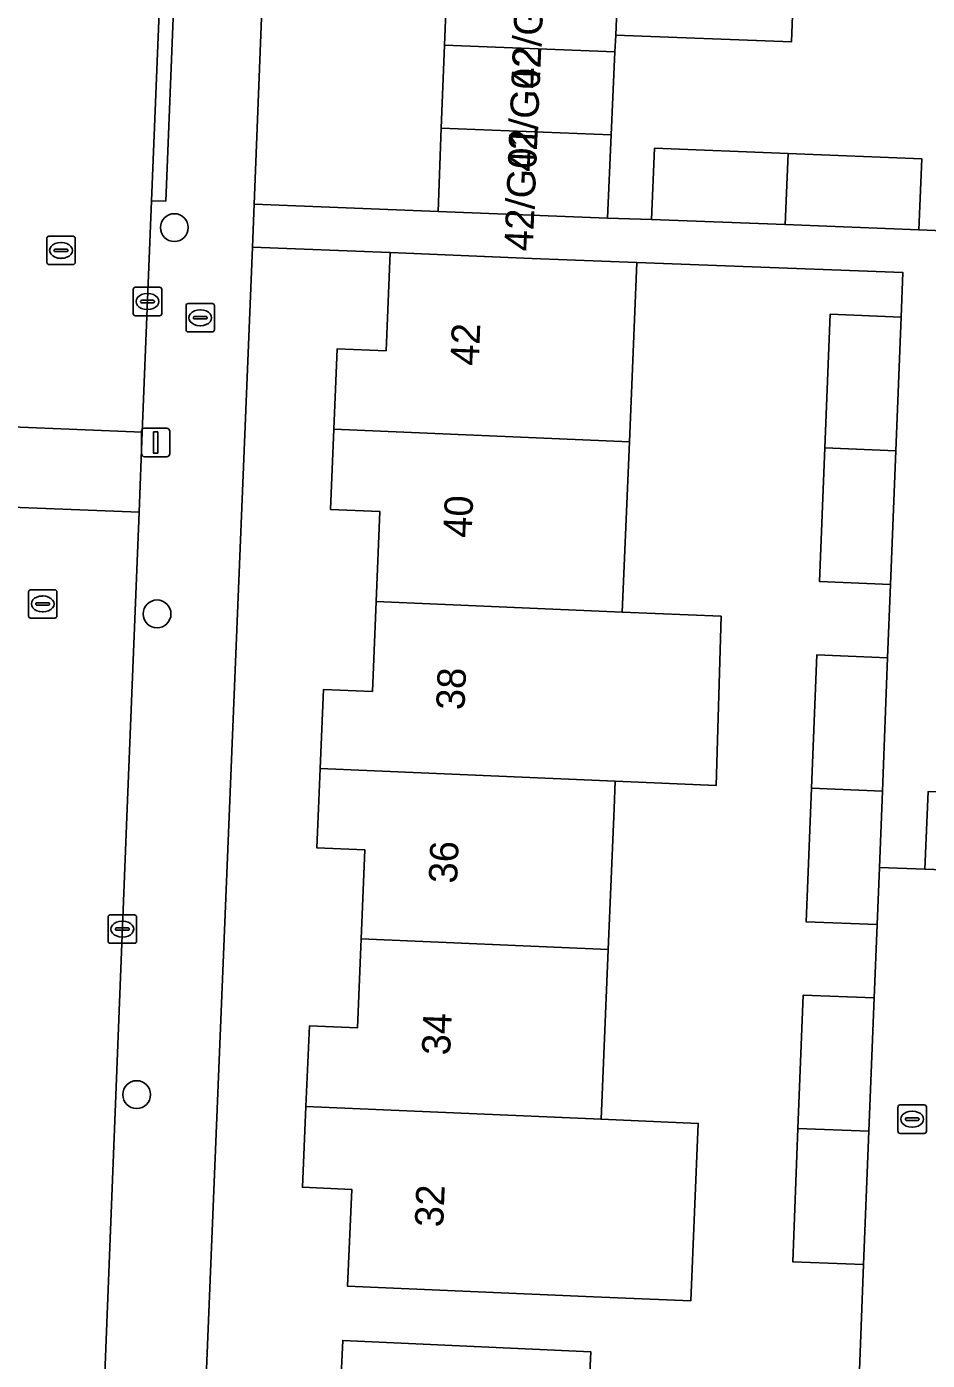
# Model space of a CAD drawing. Extents: x 161354 to 162026, y 386504 to 387460.
# Drawn here: x 161511.3 to 161543.02, y 386980.58 to 387027.53 of the extents above; entities that cross this region are included whole.
import ezdxf

# ---------------------------------------------------------------- set-up
doc = ezdxf.new("R2010")
doc.units = 0
for name, color, linetype in [('IMGEO_Boom', 7, 'Continuous'), ('IMGEO_Brandkraan', 7, 'Continuous'), ('IMGEO_Erf', 7, 'Continuous'), ('IMGEO_Kolk', 7, 'Continuous'), ('IMGEO_Lichtmast', 7, 'Continuous'), ('IMGEO_Pand', 7, 'Continuous'), ('IMGEO_Pand_nummerreeks', 7, 'Continuous'), ('IMGEO_Rijbaan_lokaal_open', 7, 'Continuous'), ('IMGEO_Rioolput', 7, 'Continuous'), ('IMGEO_Voetpad_open', 7, 'Continuous')]:
    doc.layers.add(name, color=color, linetype=linetype)

msp = doc.modelspace()

# ---------------------------------------------------------------- linework, layer by layer
at = {"layer": 'IMGEO_Boom'}
for centre in [(161516.498, 387020.453), (161515.89, 387006.854), (161515.17, 386989.932)]:
    msp.add_circle(centre, 0.489, dxfattribs=at)
at = {"layer": 'IMGEO_Brandkraan'}
for p, q in [((161516.909, 387016.853), (161516.909, 387017.705)), ((161516.984, 387017.779), (161517.836, 387017.779)), ((161517.397, 387017.559), (161517.422, 387017.559)), ((161517.91, 387017.705), (161517.91, 387016.853)), ((161517.168, 387017.273), (161517.168, 387017.285)), ((161517.606, 387017.236), (161517.208, 387017.236)), ((161517.211, 387017.322), (161517.609, 387017.322)), ((161517.42, 387016.999), (161517.395, 387016.999)), ((161517.652, 387017.285), (161517.652, 387017.273)), ((161517.836, 387016.779), (161516.984, 387016.779))]:
    msp.add_line(p, q, dxfattribs=at)
for points in [[(161516.909, 387016.853), (161516.909, 387017.705)], [(161516.984, 387017.779), (161517.836, 387017.779)], [(161517.91, 387017.705), (161517.91, 387016.853)], [(161517.836, 387016.779), (161516.984, 387016.779)]]:
    msp.add_lwpolyline(points, dxfattribs=at)
for centre, radius, start, end in [((161516.986, 387017.703), 0.0765, 91.552, 178.448), ((161516.986, 387017.703), 0.0765, 91.552, 178.448), ((161517.834, 387017.703), 0.0765, 1.552, 88.448), ((161517.834, 387017.703), 0.0765, 1.552, 88.448), ((161517.208, 387017.282), 0.0403, 85.8775, 175.7526), ((161517.205, 387017.272), 0.0366, 178.938, 274.7102), ((161517.609, 387017.279), 0.043, 264.8664, 352.4533), ((161517.613, 387017.284), 0.0386, 1.7309, 96.639), ((161516.986, 387016.855), 0.0765, 181.552, 268.448), ((161516.986, 387016.855), 0.0765, 181.552, 268.448), ((161517.834, 387016.855), 0.0765, 271.552, 358.448), ((161517.834, 387016.855), 0.0765, 271.552, 358.448)]:
    msp.add_arc(centre, radius, start, end, dxfattribs=at)
for centre, major_axis, ratio, start_param, end_param in [((161517.396, 387017.279), (-0.387, 0.002), 0.722429, 4.712389, 7.853982), ((161517.421, 387017.279), (-0.39, 0.002), 0.717154, 1.570796, 4.712389)]:
    msp.add_ellipse(centre, major_axis=major_axis, ratio=ratio, start_param=start_param, end_param=end_param, dxfattribs=at)
at = {"layer": 'IMGEO_Erf'}
for points in [[(161538.347, 387030.072), (161538.229, 387026.991), (161532.042, 387027.227), (161532.016, 387026.643), (161531.886, 387023.716), (161531.757, 387020.789), (161533.297, 387020.74), (161533.403, 387023.248), (161538.111, 387023.059), (161542.818, 387022.871), (161542.712, 387020.373), (161545.309, 387020.263)], [(161540.773, 386983.95), (161538.275, 386984.049), (161538.46, 386988.739), (161538.646, 386993.435), (161541.144, 386993.336), (161541.246, 386995.919), (161538.748, 386996.018), (161538.933, 387000.714), (161539.119, 387005.411), (161541.617, 387005.312), (161541.719, 387007.891), (161539.221, 387007.99), (161539.406, 387012.694), (161539.592, 387017.4), (161542.09, 387017.302), (161542.152, 387018.877), (161532.788, 387019.219), (161532.524, 387012.912), (161532.273, 387006.919), (161535.749, 387006.769), (161535.575, 387000.808), (161532.023, 387000.961), (161531.983, 387000), (161531.775, 386995.037), (161531.524, 386989.063), (161534.95, 386988.916), (161534.681, 386982.669), (161531.257, 386982.816), (161522.597, 386983.188), (161522.744, 386986.596), (161521.011, 386986.67), (161521.133, 386989.51), (161521.255, 386992.351), (161522.943, 386992.278), (161523.078, 386995.412), (161523.212, 386998.546), (161521.511, 386998.619), (161521.571, 387000), (161521.632, 387001.408), (161521.752, 387004.193), (161523.474, 387004.123), (161523.603, 387007.292), (161523.732, 387010.46), (161522.003, 387010.53), (161522.118, 387013.36), (161522.233, 387016.189), (161523.954, 387016.118), (161524.095, 387019.573), (161519.251, 387019.76), (161518.439, 387000), (161515.924, 386938.791)], [(161558.29, 386998.377), (161558.365, 387000.185), (161555.171, 387000.319), (161552.047, 387000.45), (161551.977, 386998.644), (161549.104, 386998.762), (161546.29, 386998.878), (161546.359, 387000.484), (161543.047, 387000.603), (161542.927, 386997.868), (161577.435, 386996.617)], [(161540.626, 386980.23), (161540.773, 386983.95)], [(161522.271, 386977.853), (161522.43, 386981.279), (161531.166, 386980.873), (161530.934, 386975.879)]]:
    msp.add_lwpolyline(points, dxfattribs=at)
at = {"layer": 'IMGEO_Kolk'}
for p, q in [((161515.052, 387017.425), (161515.052, 387018.277)), ((161515.127, 387018.351), (161515.979, 387018.351)), ((161515.54, 387018.131), (161515.565, 387018.131)), ((161516.053, 387018.277), (161516.053, 387017.425)), ((161515.311, 387017.845), (161515.311, 387017.857)), ((161515.749, 387017.808), (161515.351, 387017.808)), ((161515.354, 387017.894), (161515.752, 387017.894)), ((161515.563, 387017.571), (161515.538, 387017.571)), ((161515.795, 387017.857), (161515.795, 387017.845)), ((161515.979, 387017.351), (161515.127, 387017.351)), ((161514.165, 386995.332), (161514.165, 386996.184)), ((161514.24, 386996.258), (161515.092, 386996.258)), ((161514.653, 386996.038), (161514.678, 386996.038)), ((161515.166, 386996.184), (161515.166, 386995.332)), ((161514.424, 386995.752), (161514.424, 386995.764)), ((161514.862, 386995.715), (161514.464, 386995.715)), ((161514.467, 386995.801), (161514.865, 386995.801)), ((161514.676, 386995.478), (161514.651, 386995.478)), ((161514.908, 386995.764), (161514.908, 386995.752)), ((161515.092, 386995.258), (161514.24, 386995.258))]:
    msp.add_line(p, q, dxfattribs=at)
for points in [[(161515.052, 387017.425), (161515.052, 387018.277)], [(161515.127, 387018.351), (161515.979, 387018.351)], [(161516.053, 387018.277), (161516.053, 387017.425)], [(161515.979, 387017.351), (161515.127, 387017.351)], [(161514.165, 386995.332), (161514.165, 386996.184)], [(161514.24, 386996.258), (161515.092, 386996.258)], [(161515.166, 386996.184), (161515.166, 386995.332)], [(161515.092, 386995.258), (161514.24, 386995.258)]]:
    msp.add_lwpolyline(points, dxfattribs=at)
for centre, radius, start, end in [((161515.129, 387018.275), 0.0765, 91.552, 178.448), ((161515.129, 387018.275), 0.0765, 91.552, 178.448), ((161515.977, 387018.275), 0.0765, 1.552, 88.448), ((161515.977, 387018.275), 0.0765, 1.552, 88.448), ((161515.351, 387017.854), 0.0403, 85.8775, 175.7526), ((161515.348, 387017.844), 0.0366, 178.938, 274.7102), ((161515.752, 387017.851), 0.043, 264.8664, 352.4533), ((161515.756, 387017.856), 0.0386, 1.7309, 96.639), ((161515.129, 387017.427), 0.0765, 181.552, 268.448), ((161515.129, 387017.427), 0.0765, 181.552, 268.448), ((161515.977, 387017.427), 0.0765, 271.552, 358.448), ((161515.977, 387017.427), 0.0765, 271.552, 358.448), ((161514.242, 386996.182), 0.0765, 91.552, 178.448), ((161514.242, 386996.182), 0.0765, 91.552, 178.448), ((161515.09, 386996.182), 0.0765, 1.552, 88.448), ((161515.09, 386996.182), 0.0765, 1.552, 88.448), ((161514.464, 386995.761), 0.0403, 85.8775, 175.7526), ((161514.461, 386995.751), 0.0366, 178.938, 274.7102), ((161514.865, 386995.758), 0.043, 264.8664, 352.4533), ((161514.869, 386995.763), 0.0386, 1.7309, 96.639), ((161514.242, 386995.334), 0.0765, 181.552, 268.448), ((161514.242, 386995.334), 0.0765, 181.552, 268.448), ((161515.09, 386995.334), 0.0765, 271.552, 358.448), ((161515.09, 386995.334), 0.0765, 271.552, 358.448)]:
    msp.add_arc(centre, radius, start, end, dxfattribs=at)
for centre, major_axis, ratio, start_param, end_param in [((161515.539, 387017.851), (-0.387, 0.002), 0.722429, 4.712389, 7.853982), ((161515.564, 387017.851), (-0.39, 0.002), 0.717154, 1.570796, 4.712389), ((161514.652, 386995.758), (-0.387, 0.002), 0.722429, 4.712389, 7.853982), ((161514.677, 386995.758), (-0.39, 0.002), 0.717154, 1.570796, 4.712389)]:
    msp.add_ellipse(centre, major_axis=major_axis, ratio=ratio, start_param=start_param, end_param=end_param, dxfattribs=at)
at = {"layer": 'IMGEO_Lichtmast'}
for p, q in [((161515.344, 387012.487), (161515.344, 387013.287)), ((161515.344, 387013.287), (161515.344, 387012.487)), ((161515.444, 387013.387), (161516.234, 387013.387)), ((161516.234, 387013.387), (161515.444, 387013.387)), ((161516.334, 387013.287), (161516.334, 387012.487)), ((161516.334, 387012.487), (161516.334, 387013.287)), ((161516.234, 387012.387), (161515.444, 387012.387)), ((161515.444, 387012.387), (161516.234, 387012.387))]:
    msp.add_line(p, q, dxfattribs=at)
msp.add_lwpolyline([(161515.764, 387013.262), (161515.914, 387013.262), (161515.914, 387012.512), (161515.764, 387012.512), (161515.764, 387013.262)], dxfattribs=at)
for centre, start, end in [((161515.444, 387013.287), 90, 180), ((161515.444, 387013.287), 90, 180), ((161516.234, 387013.287), 0, 90), ((161516.234, 387013.287), 360, 90), ((161515.444, 387012.487), 180, 270), ((161515.444, 387012.487), 180, 270), ((161516.234, 387012.487), 270, 0), ((161516.234, 387012.487), 270, 0)]:
    msp.add_arc(centre, 0.1, start, end, dxfattribs=at)
at = {"layer": 'IMGEO_Pand'}
for points in [[(161538.965, 387040.325), (161535.982, 387040.441), (161535.919, 387038.806), (161532.513, 387038.938), (161532.491, 387038.353), (161532.377, 387035.425), (161532.263, 387032.498), (161532.178, 387030.311), (161532.145, 387029.57), (161532.042, 387027.227), (161538.229, 387026.991), (161538.347, 387030.072), (161538.574, 387030.063)], [(161532.145, 387029.57), (161526.126, 387029.804), (161526.012, 387026.876), (161532.016, 387026.643), (161532.042, 387027.227)], [(161531.886, 387023.716), (161532.016, 387026.643), (161526.012, 387026.876), (161525.899, 387023.949)], [(161531.886, 387023.716), (161525.899, 387023.949), (161525.785, 387021.021), (161531.757, 387020.789)], [(161538.111, 387023.059), (161533.403, 387023.248), (161533.297, 387020.74), (161538.006, 387020.557)], [(161538.111, 387023.059), (161538.006, 387020.557), (161542.712, 387020.373), (161542.818, 387022.871)], [(161532.524, 387012.912), (161532.788, 387019.219), (161529.091, 387019.37), (161524.095, 387019.573), (161523.954, 387016.118), (161522.233, 387016.189), (161522.118, 387013.36)], [(161542.09, 387017.302), (161539.592, 387017.4), (161539.406, 387012.694), (161541.904, 387012.595)], [(161532.273, 387006.919), (161532.524, 387012.912), (161522.118, 387013.36), (161522.003, 387010.53), (161523.732, 387010.46), (161523.603, 387007.292)], [(161541.904, 387012.595), (161539.406, 387012.694), (161539.221, 387007.99), (161541.719, 387007.891)], [(161535.749, 387006.769), (161532.273, 387006.919), (161523.603, 387007.292), (161523.474, 387004.123), (161521.752, 387004.193), (161521.632, 387001.408), (161532.023, 387000.961), (161535.575, 387000.808)], [(161541.617, 387005.312), (161539.119, 387005.411), (161538.933, 387000.714), (161541.431, 387000.616)], [(161521.632, 387001.408), (161521.571, 387000), (161521.511, 386998.619), (161523.212, 386998.546), (161523.078, 386995.412), (161531.775, 386995.037), (161531.983, 387000), (161532.023, 387000.961)], [(161541.325, 386997.926), (161541.431, 387000.616), (161538.933, 387000.714), (161538.748, 386996.018), (161541.246, 386995.919)], [(161531.524, 386989.063), (161531.775, 386995.037), (161523.078, 386995.412), (161522.943, 386992.278), (161521.255, 386992.351), (161521.133, 386989.51)], [(161541.144, 386993.336), (161538.646, 386993.435), (161538.46, 386988.739), (161540.958, 386988.64)], [(161531.524, 386989.063), (161521.133, 386989.51), (161521.011, 386986.67), (161522.744, 386986.596), (161522.597, 386983.188), (161531.257, 386982.816), (161534.681, 386982.669), (161534.95, 386988.916)], [(161540.958, 386988.64), (161538.46, 386988.739), (161538.275, 386984.049), (161540.773, 386983.95)], [(161531.166, 386980.873), (161522.43, 386981.279), (161522.271, 386977.853), (161520.858, 386977.919), (161520.725, 386975.054), (161530.874, 386974.586), (161530.934, 386975.879)]]:
    msp.add_lwpolyline(points, close=True, dxfattribs=at)
at = {"layer": 'IMGEO_Rijbaan_lokaal_open'}
for points in [[(161517.25, 387058.822), (161518.375, 387086.785), (161511.352, 387086.863), (161511.261, 387082.272), (161511.056, 387077.183), (161510.258, 387057.427), (161510.001, 387051.057), (161508.97, 387025.525), (161508.486, 387013.528), (161515.367, 387013.247), (161515.696, 387021.395), (161516.407, 387038.998), (161516.445, 387039.933), (161516.423, 387040.443), (161517.194, 387058.372)], [(161508.486, 387013.528), (161508.372, 387010.706), (161515.254, 387010.439), (161515.367, 387013.247)], [(161508.117, 387004.385), (161507.941, 387000), (161507.346, 386985.218), (161507.097, 386979.058), (161506.146, 386955.446), (161513.065, 386955.173), (161514.832, 387000), (161515.254, 387010.439), (161508.372, 387010.706), (161508.355, 387010.286)]]:
    msp.add_lwpolyline(points, close=True, dxfattribs=at)
at = {"layer": 'IMGEO_Rioolput'}
for p, q in [((161512.007, 387019.224), (161512.007, 387020.076)), ((161512.082, 387020.15), (161512.934, 387020.15)), ((161512.495, 387019.93), (161512.52, 387019.93)), ((161513.008, 387020.076), (161513.008, 387019.224)), ((161512.266, 387019.644), (161512.266, 387019.656)), ((161512.704, 387019.607), (161512.306, 387019.607)), ((161512.309, 387019.693), (161512.707, 387019.693)), ((161512.518, 387019.37), (161512.493, 387019.37)), ((161512.75, 387019.656), (161512.75, 387019.644)), ((161512.934, 387019.15), (161512.082, 387019.15)), ((161511.362, 387006.778), (161511.362, 387007.63)), ((161511.437, 387007.704), (161512.289, 387007.704)), ((161512.363, 387007.63), (161512.363, 387006.778)), ((161511.621, 387007.198), (161511.621, 387007.21)), ((161512.059, 387007.161), (161511.661, 387007.161)), ((161511.664, 387007.247), (161512.062, 387007.247)), ((161511.85, 387007.484), (161511.875, 387007.484)), ((161512.105, 387007.21), (161512.105, 387007.198)), ((161512.289, 387006.704), (161511.437, 387006.704)), ((161511.873, 387006.924), (161511.848, 387006.924)), ((161541.982, 386988.64), (161541.982, 386989.492)), ((161542.057, 386989.566), (161542.909, 386989.566)), ((161542.47, 386989.346), (161542.495, 386989.346)), ((161542.983, 386989.492), (161542.983, 386988.64)), ((161542.241, 386989.06), (161542.241, 386989.072)), ((161542.679, 386989.023), (161542.281, 386989.023)), ((161542.284, 386989.109), (161542.682, 386989.109)), ((161542.725, 386989.072), (161542.725, 386989.06)), ((161542.909, 386988.566), (161542.057, 386988.566)), ((161542.493, 386988.786), (161542.468, 386988.786))]:
    msp.add_line(p, q, dxfattribs=at)
for points in [[(161512.007, 387019.224), (161512.007, 387020.076)], [(161512.082, 387020.15), (161512.934, 387020.15)], [(161513.008, 387020.076), (161513.008, 387019.224)], [(161512.934, 387019.15), (161512.082, 387019.15)], [(161511.362, 387006.778), (161511.362, 387007.63)], [(161511.437, 387007.704), (161512.289, 387007.704)], [(161512.363, 387007.63), (161512.363, 387006.778)], [(161512.289, 387006.704), (161511.437, 387006.704)], [(161541.982, 386988.64), (161541.982, 386989.492)], [(161542.057, 386989.566), (161542.909, 386989.566)], [(161542.983, 386989.492), (161542.983, 386988.64)], [(161542.909, 386988.566), (161542.057, 386988.566)]]:
    msp.add_lwpolyline(points, dxfattribs=at)
for centre, radius, start, end in [((161512.084, 387020.074), 0.0765, 91.552, 178.448), ((161512.084, 387020.074), 0.0765, 91.552, 178.448), ((161512.932, 387020.074), 0.0765, 1.552, 88.448), ((161512.932, 387020.074), 0.0765, 1.552, 88.448), ((161512.306, 387019.653), 0.0403, 85.8775, 175.7526), ((161512.303, 387019.643), 0.0366, 178.938, 274.7102), ((161512.707, 387019.65), 0.043, 264.8664, 352.4533), ((161512.711, 387019.655), 0.0386, 1.7309, 96.639), ((161512.084, 387019.226), 0.0765, 181.552, 268.448), ((161512.084, 387019.226), 0.0765, 181.552, 268.448), ((161512.932, 387019.226), 0.0765, 271.552, 358.448), ((161512.932, 387019.226), 0.0765, 271.552, 358.448), ((161511.439, 387007.628), 0.0765, 91.552, 178.448), ((161511.439, 387007.628), 0.0765, 91.552, 178.448), ((161512.287, 387007.628), 0.0765, 1.552, 88.448), ((161512.287, 387007.628), 0.0765, 1.552, 88.448), ((161511.661, 387007.207), 0.0403, 85.8775, 175.7526), ((161511.658, 387007.197), 0.0366, 178.938, 274.7102), ((161512.062, 387007.204), 0.043, 264.8664, 352.4533), ((161512.066, 387007.209), 0.0386, 1.7309, 96.639), ((161511.439, 387006.78), 0.0765, 181.552, 268.448), ((161511.439, 387006.78), 0.0765, 181.552, 268.448), ((161512.287, 387006.78), 0.0765, 271.552, 358.448), ((161512.287, 387006.78), 0.0765, 271.552, 358.448), ((161542.059, 386989.49), 0.0765, 91.552, 178.448), ((161542.059, 386989.49), 0.0765, 91.552, 178.448), ((161542.907, 386989.49), 0.0765, 1.552, 88.448), ((161542.907, 386989.49), 0.0765, 1.552, 88.448), ((161542.281, 386989.069), 0.0403, 85.8775, 175.7526), ((161542.278, 386989.059), 0.0366, 178.938, 274.7102), ((161542.682, 386989.066), 0.043, 264.8664, 352.4533), ((161542.686, 386989.071), 0.0386, 1.7309, 96.639), ((161542.059, 386988.642), 0.0765, 181.552, 268.448), ((161542.059, 386988.642), 0.0765, 181.552, 268.448), ((161542.907, 386988.642), 0.0765, 271.552, 358.448), ((161542.907, 386988.642), 0.0765, 271.552, 358.448)]:
    msp.add_arc(centre, radius, start, end, dxfattribs=at)
for centre, major_axis, ratio, start_param, end_param in [((161512.494, 387019.65), (-0.387, 0.002), 0.722429, 4.712389, 7.853982), ((161512.519, 387019.65), (-0.39, 0.002), 0.717154, 1.570796, 4.712389), ((161511.849, 387007.204), (-0.387, 0.002), 0.722429, 4.712389, 7.853982), ((161511.874, 387007.204), (-0.39, 0.002), 0.717154, 1.570796, 4.712389), ((161542.469, 386989.066), (-0.387, 0.002), 0.722429, 4.712389, 7.853982), ((161542.494, 386989.066), (-0.39, 0.002), 0.717154, 1.570796, 4.712389)]:
    msp.add_ellipse(centre, major_axis=major_axis, ratio=ratio, start_param=start_param, end_param=end_param, dxfattribs=at)
at = {"layer": 'IMGEO_Voetpad_open'}
for points in [[(161518.439, 387000), (161519.251, 387019.76), (161519.313, 387021.279), (161520, 387038.881), (161518.364, 387044.086)], [(161516.445, 387039.933), (161516.407, 387038.998), (161516.906, 387038.986), (161516.195, 387021.383), (161515.696, 387021.395), (161515.367, 387013.247), (161515.254, 387010.439), (161514.832, 387000), (161513.065, 386955.173), (161512.956, 386952.396), (161512.465, 386939.948)], [(161545.309, 387020.263), (161542.712, 387020.373), (161538.006, 387020.557), (161533.297, 387020.74), (161531.757, 387020.789), (161525.785, 387021.021), (161519.313, 387021.279), (161519.251, 387019.76), (161524.095, 387019.573), (161529.091, 387019.37), (161532.788, 387019.219), (161542.152, 387018.877), (161542.09, 387017.302), (161541.904, 387012.595), (161541.719, 387007.891), (161541.617, 387005.312), (161541.431, 387000.616), (161541.325, 386997.926), (161542.927, 386997.868), (161543.047, 387000.603)], [(161513.981, 386935.835), (161515.924, 386938.791), (161518.439, 387000)], [(161577.435, 386996.617), (161542.927, 386997.868), (161541.325, 386997.926), (161541.246, 386995.919), (161541.144, 386993.336), (161540.958, 386988.64), (161540.773, 386983.95), (161540.626, 386980.23), (161542.74, 386980.147), (161544.223, 386980.088), (161572.89, 386978.96)]]:
    msp.add_lwpolyline(points, dxfattribs=at)
for points in [[(161515.696, 387021.395), (161516.195, 387021.383), (161516.906, 387038.986), (161516.407, 387038.998)], [(161525.169, 387038.645), (161520, 387038.881), (161519.313, 387021.279), (161525.785, 387021.021), (161525.899, 387023.949), (161526.012, 387026.876), (161526.126, 387029.804), (161526.24, 387032.732), (161526.353, 387035.659), (161526.467, 387038.587)]]:
    msp.add_lwpolyline(points, close=True, dxfattribs=at)

# ---------------------------------------------------------------- texts
at = {"layer": 'IMGEO_Pand_nummerreeks'}
for s, rotation, p in [('42/G03', 87.548, (161529.359, 387025.329)), ('42/G02', 87.546, (161529.234, 387022.406)), ('42/G01', 87.546, (161529.114, 387019.605)), ('42', 87.6424, (161527.213, 387015.578)), ('40', 87.6424, (161526.964, 387009.519)), ('38', 87.6396, (161526.714, 387003.455)), ('36', 87.6816, (161526.453, 386997.352)), ('34', 87.6816, (161526.208, 386991.303)), ('32', 87.6797, (161525.963, 386985.251))]:
    msp.add_text(s, height=1, rotation=rotation, dxfattribs=at).set_placement(p)

doc.saveas('drawing.dxf')
